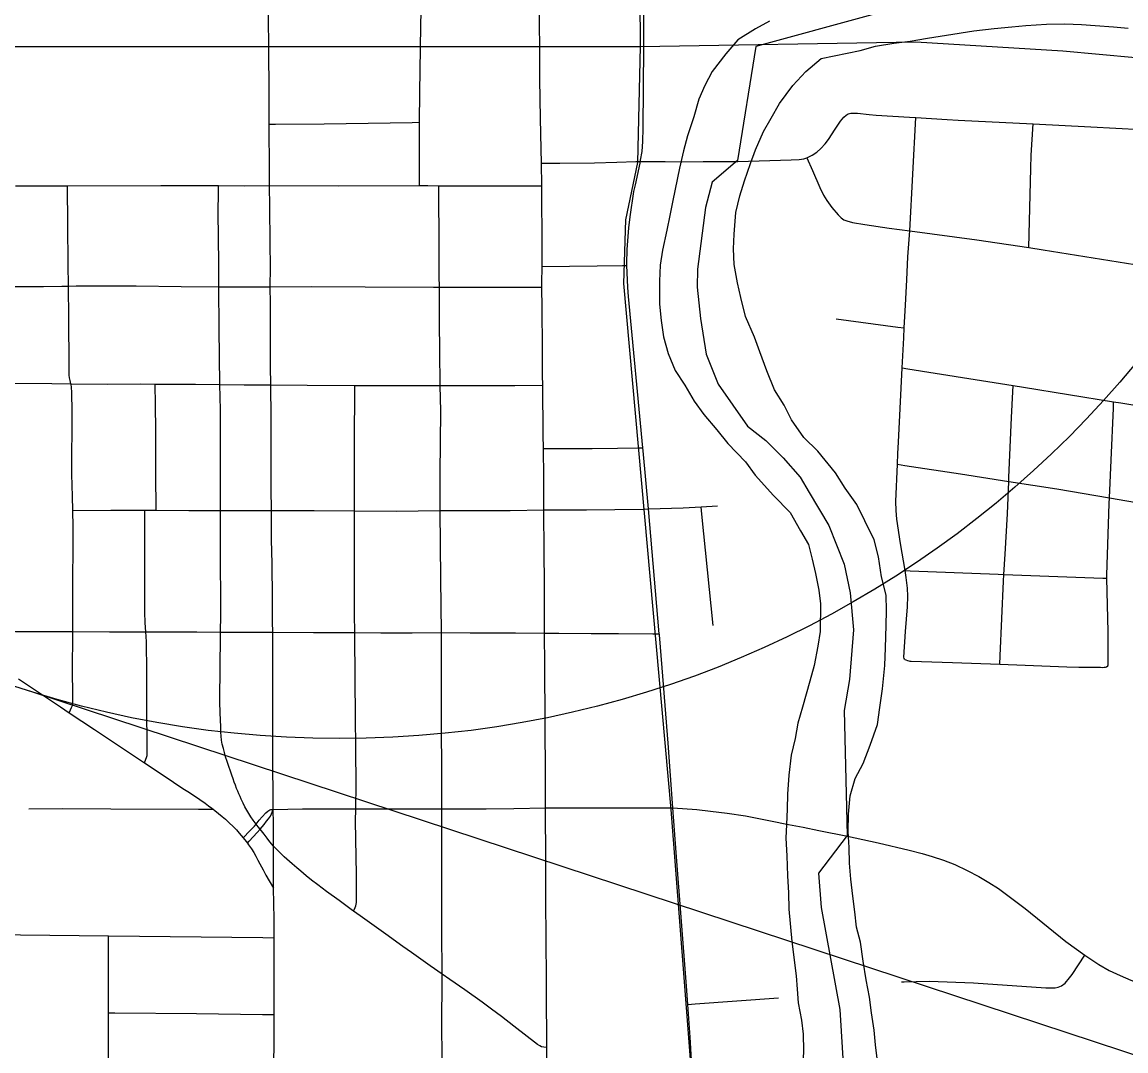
# Model space of a CAD drawing. Extents: x -87 to 2145, y -2128 to 440.
# Drawn here: x 231.02 to 251.46, y 97.2 to 116.25 of the extents above; entities that cross this region are included whole.
import ezdxf

# ---------------------------------------------------------------- set-up
doc = ezdxf.new("R2010")
doc.units = 0
for name, color, linetype in [('Default', 7, 'Continuous'), ('GM_X_City_Street', 7, 'Continuous'), ('GM_X_County_Road', 7, 'Continuous'), ('GM_X_Major_River', 7, 'Continuous'), ('GM_X_Rail_Line', 7, 'Continuous'), ('GM_X_Township', 7, 'Continuous'), ('GM_X_Township_Text', 7, 'Continuous')]:
    doc.layers.add(name, color=color, linetype=linetype)

msp = doc.modelspace()

# ---------------------------------------------------------------- linework, layer by layer
at = {"layer": 'Default'}
msp.add_line((231.152, 103.866), (477.339, 22.758), dxfattribs=at)
msp.add_circle((236.895, 122.092), 19.11, dxfattribs=at)
at = {"layer": 'GM_X_City_Street'}
for points in [[(235.585, 115.751), (235.585, 115.804), (235.578, 116.308), (235.577, 117.031), (235.574, 117.464), (235.573, 117.578), (235.573, 118.148), (235.553, 119.277), (235.55, 119.428)], [(240.6, 115.779), (240.598, 116.219), (240.589, 116.785), (240.602, 117.485)], [(238.396, 115.769), (238.396, 115.806), (238.404, 116.485)], [(235.676, 96.691), (235.683, 97.611), (235.683, 97.872), (235.683, 98.354), (235.681, 99.05), (235.681, 99.296), (235.681, 99.643), (235.671, 100.21), (235.669, 100.908), (235.669, 100.993), (235.669, 101.41), (235.667, 101.672), (235.665, 101.979), (235.661, 102.442), (235.658, 103.064), (235.661, 103.916), (235.661, 104.438), (235.657, 104.955), (235.655, 105.147), (235.651, 105.584), (235.645, 106.221), (235.634, 106.671), (235.632, 107.209), (235.628, 107.612), (235.628, 108.194), (235.626, 108.923), (235.625, 109.536), (235.617, 109.874), (235.613, 110.503), (235.615, 111.041), (235.611, 111.35), (235.613, 111.711), (235.61, 112.168), (235.602, 112.832), (235.599, 113.225), (235.596, 113.663), (235.591, 114.184), (235.591, 114.361), (235.59, 114.953), (235.585, 115.751)], [(238.375, 113.225), (238.372, 113.794), (238.376, 114.364), (238.376, 114.397), (238.379, 114.948), (238.396, 115.769)], [(240.736, 96.757), (240.735, 97.263), (240.735, 97.457), (240.728, 98.119), (240.724, 98.577), (240.722, 99.216), (240.716, 100.049), (240.716, 100.721), (240.71, 101.699), (240.709, 102.262), (240.694, 104.329), (240.689, 104.938), (240.687, 105.526), (240.688, 105.871), (240.682, 106.429), (240.678, 107.221), (240.675, 107.823), (240.669, 108.354), (240.666, 108.61), (240.656, 109.529), (240.654, 109.708), (240.653, 110.216), (240.649, 110.954), (240.643, 111.343), (240.641, 111.415), (240.644, 111.725), (240.646, 112.038), (240.641, 113.218), (240.632, 113.64), (240.626, 113.906), (240.615, 114.468), (240.605, 115.195), (240.6, 115.779)], [(247.363, 104.451), (247.351, 104.469), (247.345, 104.493), (247.376, 104.964), (247.41, 105.422), (247.415, 105.62), (247.408, 105.769), (247.386, 105.966), (247.365, 106.094), (247.28, 106.597), (247.213, 107.05), (247.199, 107.206), (247.196, 107.374), (247.224, 108.064), (247.232, 108.261), (247.244, 108.473), (247.273, 109.094), (247.313, 109.848), (247.342, 110.403), (247.351, 110.589), (247.371, 111.009), (247.396, 111.482), (247.419, 111.907), (247.452, 112.387), (247.564, 114.485)], [(235.591, 114.361), (235.707, 114.362), (236.61, 114.367), (238.237, 114.394), (238.376, 114.397)], [(249.655, 112.077), (249.694, 113.544), (249.702, 113.787), (249.736, 114.368)], [(240.632, 113.64), (240.825, 113.64), (240.973, 113.641), (241.615, 113.649), (242.026, 113.659), (242.378, 113.67), (242.464, 113.672)], [(245.547, 113.742), (245.65, 113.504), (245.786, 113.19), (245.857, 113.045), (245.917, 112.949), (246.012, 112.819), (246.125, 112.681), (246.181, 112.628), (246.232, 112.594), (246.288, 112.57), (246.395, 112.541), (246.621, 112.504), (247.074, 112.437), (247.452, 112.387), (248.697, 112.221), (249.655, 112.077), (249.92, 112.037), (252.083, 111.687)], [(230.893, 113.222), (231.736, 113.222), (231.855, 113.223), (233.588, 113.227), (234.656, 113.226), (235.127, 113.222), (235.599, 113.225), (236.878, 113.222), (238.375, 113.225), (238.531, 113.224), (238.733, 113.223), (239.608, 113.22), (240.641, 113.218)], [(231.92, 109.554), (231.905, 109.618), (231.896, 109.664), (231.89, 109.714), (231.888, 109.779), (231.89, 109.89), (231.881, 110.772), (231.876, 111.365), (231.872, 111.771), (231.864, 112.498), (231.855, 113.223)], [(240.735, 97.263), (240.674, 97.266), (240.635, 97.275), (240.6, 97.29), (240.559, 97.318), (240.124, 97.658), (239.894, 97.834), (239.707, 97.975), (239.534, 98.103), (239.212, 98.331), (238.934, 98.523), (238.792, 98.621), (238.574, 98.773), (238.228, 99.019), (238.069, 99.134), (237.752, 99.361), (237.446, 99.579), (237.279, 99.698), (237.151, 99.79), (237.109, 99.82), (236.886, 99.982), (236.654, 100.151), (236.491, 100.275), (236.376, 100.364), (236.276, 100.444), (236.179, 100.525), (236.103, 100.588), (236.016, 100.663), (235.87, 100.793), (235.79, 100.872), (235.727, 100.935), (235.669, 100.993), (235.604, 101.073), (235.554, 101.136), (235.496, 101.212), (235.423, 101.306), (235.389, 101.351), (235.351, 101.401), (235.296, 101.473), (235.253, 101.534), (235.214, 101.597), (235.179, 101.655), (235.142, 101.722), (235.107, 101.79), (235.075, 101.859), (235.053, 101.909), (235.029, 101.961), (235.01, 102.007), (234.988, 102.061), (234.966, 102.122), (234.944, 102.178), (234.923, 102.239), (234.899, 102.304), (234.873, 102.382), (234.842, 102.469), (234.812, 102.558), (234.784, 102.647), (234.762, 102.723), (234.743, 102.801), (234.723, 102.881), (234.71, 102.955), (234.701, 103.031), (234.699, 103.1), (234.695, 103.202), (234.691, 103.328), (234.684, 103.462), (234.678, 103.665), (234.682, 104.335), (234.688, 104.839), (234.69, 104.956), (234.695, 105.268), (234.693, 106.555), (234.688, 107.016), (234.689, 107.207), (234.693, 108.083), (234.688, 109.075), (234.679, 109.541), (234.667, 110.574), (234.66, 111.352), (234.657, 111.782), (234.649, 112.733), (234.654, 113.098), (234.656, 113.226)], [(238.794, 96.961), (238.789, 97.814), (238.793, 98.399), (238.792, 98.621), (238.79, 99.42), (238.787, 100.834), (238.787, 101.683), (238.787, 102.333), (238.785, 103.262), (238.783, 104.57), (238.78, 104.946), (238.768, 105.94), (238.76, 107.205), (238.756, 107.89), (238.769, 109.045), (238.76, 109.525), (238.752, 110.167), (238.744, 110.69), (238.745, 111.178), (238.744, 111.345), (238.742, 111.547), (238.741, 112.223), (238.735, 113.042), (238.733, 113.223)], [(240.644, 111.725), (241.153, 111.733), (241.665, 111.739), (242.131, 111.744), (242.212, 111.744)], [(226.455, 111.369), (226.54, 111.369), (227.284, 111.369), (228.449, 111.369), (229.345, 111.366), (229.735, 111.359), (230.101, 111.356), (231.412, 111.356), (231.755, 111.363), (231.876, 111.365), (232.019, 111.369), (233.128, 111.366), (233.962, 111.356), (234.66, 111.352), (235.138, 111.352), (235.611, 111.35), (236.377, 111.354), (237.369, 111.352), (238.632, 111.345), (238.744, 111.345)], [(238.744, 111.345), (239.69, 111.346), (240.643, 111.343)], [(246.091, 110.758), (247.229, 110.606), (247.351, 110.589)], [(247.313, 109.848), (247.415, 109.831), (248.549, 109.651), (249.365, 109.52), (249.559, 109.489), (251.228, 109.222), (251.363, 109.201), (251.948, 109.106), (252.078, 109.085)], [(230.332, 109.567), (231.566, 109.557), (231.92, 109.554), (232.595, 109.549), (233.209, 109.551), (233.483, 109.549), (233.643, 109.549), (234.227, 109.549), (234.679, 109.541), (235.128, 109.538), (235.625, 109.536), (236.295, 109.529), (237.176, 109.525), (238.03, 109.521), (238.76, 109.525), (239.396, 109.525), (240.139, 109.525), (240.656, 109.529)], [(231.889, 103.462), (231.914, 103.516), (231.934, 103.559), (231.947, 103.598), (231.951, 103.622), (231.953, 103.657), (231.953, 103.698), (231.951, 104.336), (231.954, 104.831), (231.954, 104.968), (231.953, 105.276), (231.953, 105.916), (231.961, 106.524), (231.96, 106.741), (231.96, 106.903), (231.958, 107.21), (231.951, 107.476), (231.945, 107.672), (231.94, 107.88), (231.936, 108.196), (231.941, 108.736), (231.942, 109.084), (231.94, 109.349), (231.937, 109.425), (231.934, 109.462), (231.929, 109.503), (231.92, 109.554)], [(233.496, 107.212), (233.495, 107.884), (233.494, 108.29), (233.494, 108.689), (233.487, 109.164), (233.483, 109.549)], [(237.178, 104.95), (237.174, 105.282), (237.17, 106.005), (237.172, 107.05), (237.171, 107.203), (237.172, 107.671), (237.172, 108.415), (237.176, 109.525)], [(249.121, 104.362), (249.128, 104.513), (249.188, 105.901), (249.196, 106.025), (249.221, 106.396), (249.262, 107.148), (249.285, 107.746), (249.288, 107.82), (249.336, 108.931), (249.359, 109.406), (249.365, 109.52)], [(251.096, 104.31), (251.118, 104.33), (251.126, 104.347), (251.126, 104.364), (251.126, 104.959), (251.103, 105.954), (251.102, 106.008), (251.146, 107.336), (251.151, 107.44), (251.185, 108.139), (251.224, 109.104), (251.228, 109.222)], [(240.669, 108.354), (241.098, 108.354), (241.569, 108.359), (242.044, 108.365), (242.424, 108.367), (242.512, 108.368)], [(247.224, 108.064), (247.359, 108.043), (248.394, 107.885), (249.285, 107.746), (250.173, 107.608), (251.151, 107.44), (251.973, 107.299), (252.062, 107.287), (252.216, 107.271), (252.388, 107.255), (252.56, 107.244), (252.647, 107.24), (252.814, 107.23), (253.445, 107.19), (253.625, 107.178), (253.849, 107.164), (254.624, 107.119)], [(231.958, 107.21), (232.657, 107.211), (233.29, 107.212), (233.389, 107.211), (233.496, 107.212), (234.105, 107.207), (234.689, 107.207), (235.164, 107.207), (235.632, 107.209), (236.427, 107.207), (237.171, 107.203), (237.942, 107.198), (238.76, 107.205), (239.374, 107.205), (240.053, 107.209), (240.678, 107.221), (241.464, 107.222), (242.514, 107.235), (242.612, 107.236)], [(233.284, 102.532), (233.309, 102.603), (233.32, 102.631), (233.329, 102.668), (233.333, 102.707), (233.333, 102.757), (233.333, 102.87), (233.326, 103.518), (233.326, 104.221), (233.321, 104.777), (233.316, 104.875), (233.309, 104.961), (233.303, 105.038), (233.296, 105.134), (233.29, 105.318), (233.29, 105.734), (233.286, 106.519), (233.29, 107.212)], [(242.612, 107.236), (243.258, 107.259), (243.591, 107.276), (243.892, 107.291)], [(243.813, 105.076), (243.604, 107.137), (243.591, 107.276)], [(247.365, 106.094), (247.46, 106.09), (249.092, 106.029), (249.196, 106.025), (251.026, 105.957), (251.103, 105.954)], [(237.151, 99.79), (237.181, 99.856), (237.194, 99.884), (237.203, 99.915), (237.207, 99.947), (237.209, 99.984), (237.209, 100.056), (237.209, 100.468), (237.203, 100.791), (237.19, 101.453), (237.193, 101.685), (237.199, 102.141), (237.196, 102.777), (237.189, 103.419), (237.185, 104.055), (237.178, 104.95)], [(247.363, 104.451), (247.382, 104.439), (247.41, 104.43), (247.437, 104.422), (247.457, 104.418), (247.481, 104.416), (248.245, 104.395), (249.121, 104.362), (249.591, 104.345), (250.36, 104.315), (250.584, 104.308), (250.983, 104.303), (251.025, 104.302), (251.051, 104.303), (251.076, 104.306), (251.096, 104.31)], [(230.952, 104.089), (231.728, 103.569), (231.889, 103.462), (232.357, 103.152), (233.225, 102.571), (233.284, 102.532), (233.646, 102.291), (233.993, 102.061), (234.084, 102.003), (234.189, 101.933), (234.306, 101.853), (234.403, 101.786), (234.466, 101.74), (234.529, 101.694), (234.553, 101.676), (234.588, 101.649), (234.655, 101.595), (234.722, 101.54), (234.783, 101.488), (234.842, 101.432), (234.929, 101.351), (234.985, 101.295), (235.037, 101.234), (235.109, 101.147), (235.165, 101.077), (235.187, 101.046), (235.208, 101.017), (235.264, 100.94), (235.306, 100.872), (235.343, 100.805), (235.382, 100.733), (235.419, 100.663), (235.478, 100.553), (235.53, 100.455), (235.671, 100.21)], [(231.142, 101.68), (231.761, 101.687), (232.66, 101.683), (234.285, 101.677), (234.553, 101.676)], [(235.109, 101.147), (235.236, 101.272), (235.32, 101.364), (235.351, 101.401), (235.409, 101.471), (235.464, 101.536), (235.53, 101.61), (235.567, 101.641), (235.602, 101.663), (235.621, 101.669), (235.645, 101.673), (235.667, 101.672)], [(235.187, 101.046), (235.223, 101.085), (235.371, 101.245), (235.423, 101.306), (235.501, 101.395), (235.544, 101.451), (235.579, 101.497), (235.614, 101.549), (235.635, 101.592), (235.667, 101.672)], [(235.667, 101.672), (236.208, 101.681), (236.733, 101.684), (237.193, 101.685), (238.01, 101.683), (238.787, 101.683), (239.141, 101.685), (239.612, 101.684), (240.12, 101.689), (240.71, 101.699), (241.849, 101.702), (242.947, 101.702), (243.067, 101.702)], [(227.364, 99.397), (227.574, 99.395), (229.124, 99.375), (230.884, 99.352), (230.986, 99.351), (232.614, 99.328), (235.476, 99.298), (235.681, 99.296)], [(232.524, 88.604), (232.524, 88.648), (232.525, 89.018), (232.526, 89.895), (232.535, 90.505), (232.538, 90.73), (232.543, 91.052), (232.554, 91.768), (232.563, 92.334), (232.565, 92.548), (232.574, 93.418), (232.576, 94.075), (232.579, 94.37), (232.582, 94.598), (232.591, 95.323), (232.6, 95.944), (232.605, 96.264), (232.611, 96.632), (232.617, 97.461), (232.617, 97.905), (232.617, 98.442), (232.615, 99.225), (232.614, 99.328)], [(243.342, 98.06), (243.478, 98.07), (245.02, 98.183)], [(232.617, 97.905), (232.731, 97.904), (234.244, 97.892), (235.47, 97.875), (235.683, 97.872)]]:
    msp.add_lwpolyline(points, dxfattribs=at)
at = {"layer": 'GM_X_County_Road'}
msp.add_line((242.814, 104.926), (242.612, 107.236), dxfattribs=at)
for points in [[(242.526, 115.791), (242.537, 117.247), (242.535, 117.487)], [(242.464, 113.672), (242.468, 113.693), (242.495, 113.858), (242.511, 114.041), (242.516, 114.288), (242.526, 115.791)], [(245.547, 113.742), (245.572, 113.75), (245.645, 113.79), (245.729, 113.847), (245.806, 113.912), (245.886, 113.997), (245.947, 114.077), (246.07, 114.272), (246.171, 114.419), (246.231, 114.493), (246.275, 114.532), (246.314, 114.553), (246.361, 114.565), (246.409, 114.567), (246.483, 114.565), (246.701, 114.542), (246.832, 114.528), (247.448, 114.493), (247.564, 114.485)], [(247.564, 114.485), (248.146, 114.448), (248.349, 114.439), (249.736, 114.368)], [(249.736, 114.368), (250.805, 114.314), (252.196, 114.239), (252.393, 114.227)], [(242.212, 111.744), (242.211, 111.78), (242.219, 112.039), (242.253, 112.441), (242.274, 112.649), (242.346, 113.115), (242.376, 113.242), (242.405, 113.382), (242.464, 113.672)], [(242.464, 113.672), (242.922, 113.669), (243.232, 113.667)], [(243.232, 113.667), (243.629, 113.669), (244.269, 113.673)], [(244.269, 113.673), (245.255, 113.701), (245.405, 113.707), (245.489, 113.722), (245.547, 113.742)], [(242.234, 111.34), (242.224, 111.48), (242.212, 111.744)], [(242.512, 108.368), (242.247, 111.171), (242.234, 111.34)], [(242.612, 107.236), (242.518, 108.31), (242.512, 108.368)], [(229.839, 104.972), (230.891, 104.967), (231.954, 104.968)], [(231.954, 104.968), (232.633, 104.961), (233.309, 104.961)], [(233.309, 104.961), (233.712, 104.961), (234.25, 104.959), (234.69, 104.956)], [(234.69, 104.956), (235.144, 104.957), (235.657, 104.955)], [(235.657, 104.955), (236.414, 104.948), (237.178, 104.95)], [(237.178, 104.95), (237.659, 104.944), (238.237, 104.942), (238.78, 104.946)], [(238.78, 104.946), (239.311, 104.944), (240.151, 104.939), (240.689, 104.938)], [(240.689, 104.938), (240.952, 104.933), (241.553, 104.929), (242.062, 104.927), (242.698, 104.926), (242.814, 104.926)], [(243.067, 101.702), (242.977, 102.898), (242.883, 104.137), (242.84, 104.676), (242.816, 104.904), (242.814, 104.926)], [(243.067, 101.702), (243.507, 101.672), (243.763, 101.641), (244.071, 101.604), (244.411, 101.551), (244.871, 101.46), (245.206, 101.393)], [(243.342, 98.06), (243.318, 98.4), (243.129, 100.871), (243.067, 101.702)], [(245.206, 101.393), (245.479, 101.341), (245.77, 101.283), (246.3, 101.176)], [(246.3, 101.176), (246.581, 101.117), (246.868, 101.053), (247.441, 100.918), (247.681, 100.854), (247.868, 100.799), (248.08, 100.731), (248.287, 100.651), (248.516, 100.54), (248.733, 100.428), (248.915, 100.32), (249.093, 100.205), (249.318, 100.043), (249.591, 99.835), (250.343, 99.228), (250.696, 98.974)], [(250.198, 98.379), (250.265, 98.407), (250.328, 98.453), (250.358, 98.485), (250.387, 98.521), (250.457, 98.617), (250.696, 98.974)], [(250.696, 98.974), (250.827, 98.885), (250.955, 98.802), (251.146, 98.691), (251.346, 98.596), (251.544, 98.508), (251.748, 98.428), (251.913, 98.372), (252.125, 98.322), (252.396, 98.266), (252.711, 98.214), (253.026, 98.175), (253.411, 98.133), (253.837, 98.1), (254.324, 98.063)], [(247.298, 98.476), (247.347, 98.48), (247.574, 98.487), (247.817, 98.49), (248.63, 98.457), (249.971, 98.369), (250.103, 98.366), (250.146, 98.37), (250.198, 98.379)], [(243.557, 95.261), (243.546, 95.318), (243.507, 95.635), (243.438, 96.599), (243.385, 97.451), (243.342, 98.06)]]:
    msp.add_lwpolyline(points, dxfattribs=at)
at = {"layer": 'GM_X_Major_River'}
for points in [[(244.857, 116.268), (244.594, 116.13), (244.271, 115.923), (244.047, 115.665), (243.793, 115.337), (243.659, 115.078), (243.546, 114.828), (243.452, 114.499), (243.338, 114.149), (243.264, 113.869), (243.191, 113.549), (243.064, 112.949), (243.01, 112.669), (242.957, 112.399), (242.873, 112.029), (242.829, 111.749), (242.816, 111.458), (242.821, 111.027), (242.848, 110.726), (242.895, 110.424), (242.981, 110.113), (243.108, 109.8), (243.286, 109.528), (243.463, 109.235), (243.641, 108.983)], [(245.128, 109.158), (244.95, 109.44), (244.804, 109.793), (244.677, 110.145), (244.58, 110.417), (244.414, 110.799), (244.327, 111.151), (244.26, 111.423), (244.204, 111.764), (244.187, 112.055), (244.2, 112.326), (244.235, 112.726), (244.308, 113.036), (244.392, 113.316), (244.506, 113.636), (244.599, 113.885), (244.743, 114.225), (244.886, 114.474), (245.04, 114.743), (245.285, 115.081), (245.528, 115.339), (245.812, 115.577), (246.536, 115.73), (246.818, 115.807), (247.159, 115.864), (247.461, 115.901), (247.782, 115.958), (248.134, 116.014), (248.637, 116.09), (249.018, 116.136), (249.34, 116.163), (249.601, 116.19), (249.982, 116.217), (250.324, 116.223), (250.634, 116.21), (250.885, 116.188), (251.226, 116.165), (251.496, 116.142)], [(246.848, 97.06), (246.821, 97.311), (246.793, 97.582), (246.747, 97.904), (246.71, 98.195), (246.643, 98.517), (246.587, 98.859), (246.541, 99.211), (246.464, 99.493), (246.437, 99.774), (246.4, 100.065), (246.363, 100.377), (246.337, 100.678), (246.33, 100.969), (246.313, 101.26), (246.317, 101.582), (246.351, 101.922), (246.444, 102.242), (246.588, 102.522), (246.722, 102.862), (246.857, 103.242), (246.901, 103.562), (246.945, 103.903), (246.99, 104.334), (247.003, 104.665), (247.018, 105.076), (247.021, 105.357), (247.014, 105.638), (246.928, 105.98), (246.872, 106.351), (246.795, 106.663), (246.618, 107.016), (246.471, 107.318), (246.254, 107.621), (246.077, 107.904), (245.75, 108.309), (245.492, 108.562), (245.265, 108.885), (245.128, 109.158)], [(243.641, 108.983), (243.878, 108.699), (244.086, 108.446), (244.414, 108.112), (244.591, 107.859), (244.928, 107.485), (245.236, 107.171), (245.432, 106.828), (245.58, 106.575), (245.647, 106.304), (245.705, 106.042), (245.771, 105.731), (245.799, 105.48), (245.793, 104.968), (245.75, 104.698), (245.685, 104.337), (245.602, 104.047), (245.466, 103.567), (245.382, 103.267), (245.329, 102.987), (245.255, 102.676), (245.211, 102.306), (245.187, 101.955), (245.184, 101.674), (245.171, 101.393), (245.158, 101.142), (245.174, 100.811), (245.19, 100.439), (245.207, 100.128), (245.213, 99.827), (245.267, 99.224), (245.35, 98.591), (245.367, 98.34), (245.385, 98.089), (245.451, 97.767), (245.478, 97.506), (245.485, 97.205), (245.472, 96.894)]]:
    msp.add_lwpolyline(points, dxfattribs=at)
at = {"layer": 'GM_X_Rail_Line'}
for p in [(242.454, 117.435), (229.071, 115.804)]:
    msp.add_line(p, (242.461, 115.801), dxfattribs=at)
for points in [[(242.461, 115.801), (242.411, 113.651), (242.19, 112.592), (242.155, 111.409), (243.029, 101.667), (243.515, 95.366), (243.803, 94.055), (244.518, 92.004), (245.547, 89.703), (245.913, 88.606), (246.125, 87.218), (246.237, 85.842), (246.471, 83.421), (246.569, 81.81), (246.572, 80.483), (246.47, 78.775), (246.102, 76.054), (245.493, 69.753)], [(242.461, 115.801), (247.568, 115.887), (250.286, 115.722), (252.307, 115.533), (254.06, 115.231), (255.68, 114.872), (257.431, 114.415), (262.669, 112.837)]]:
    msp.add_lwpolyline(points, dxfattribs=at)
at = {"layer": 'GM_X_Township'}
msp.add_lwpolyline([(246.753, 116.385), (244.605, 115.803), (244.263, 113.687), (243.795, 113.289), (243.673, 112.818), (243.52, 111.677), (243.516, 111.346), (243.58, 110.764), (243.683, 110.101), (243.907, 109.547), (244.45, 108.77), (244.788, 108.505), (245.106, 108.181), (245.423, 107.827), (245.59, 107.544), (245.954, 106.929), (246.237, 106.214), (246.352, 105.681), (246.414, 104.998), (246.334, 104.076), (246.237, 103.505), (246.293, 101.19), (245.762, 100.49), (245.815, 99.857), (246.155, 97.967), (246.223, 96.862)], dxfattribs=at)
at = {"layer": 'GM_X_Township_Text'}
msp.add_lwpolyline([(246.753, 116.385), (244.605, 115.803), (244.263, 113.687), (243.795, 113.289), (243.673, 112.818), (243.52, 111.677), (243.516, 111.346), (243.58, 110.764), (243.683, 110.101), (243.907, 109.547), (244.45, 108.77), (244.788, 108.505), (245.106, 108.181), (245.423, 107.827), (245.59, 107.544), (245.954, 106.929), (246.237, 106.214), (246.352, 105.681), (246.414, 104.998), (246.334, 104.076), (246.237, 103.505), (246.293, 101.19), (245.762, 100.49), (245.815, 99.857), (246.155, 97.967), (246.223, 96.862)], dxfattribs=at)

doc.saveas('drawing.dxf')
